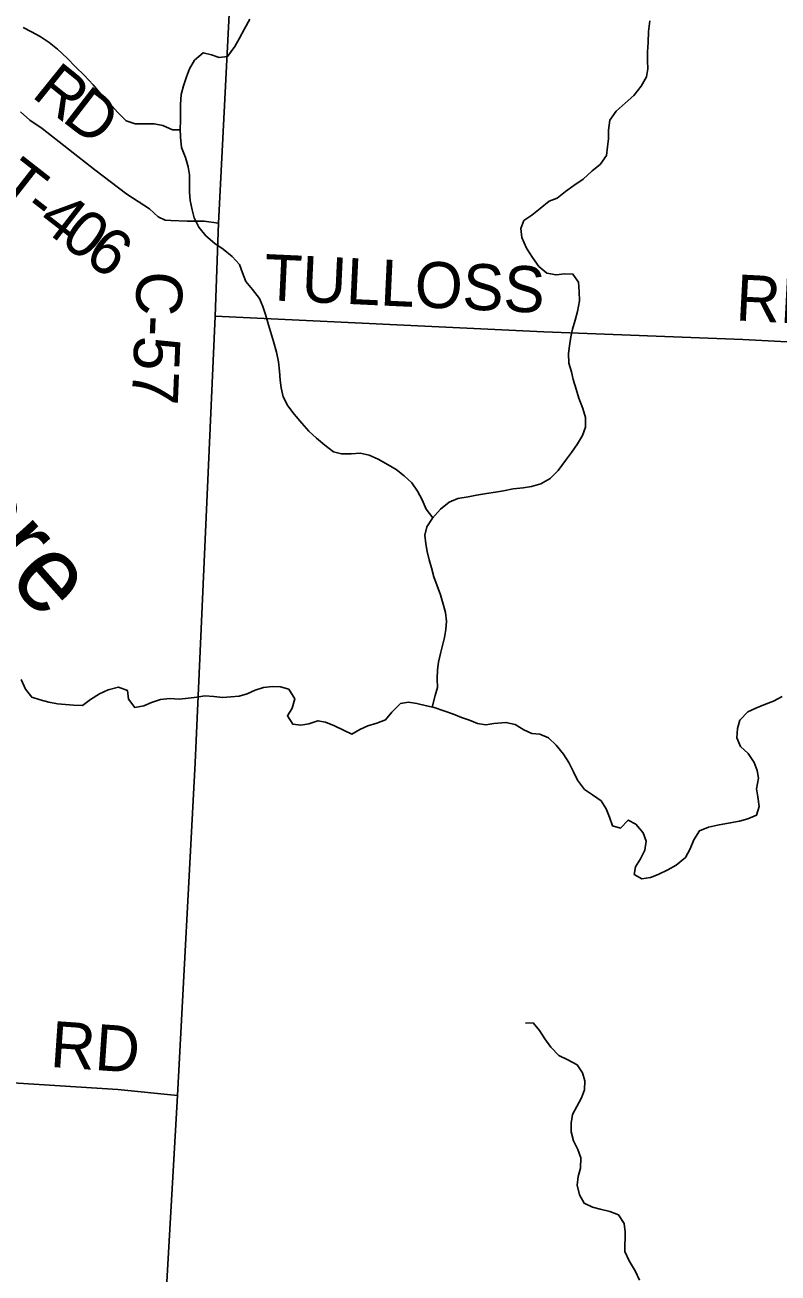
# Model space of a CAD drawing. Extents: x 1759416 to 2214760, y 252598 to 1116833.
# Drawn here: x 1974666 to 1979569, y 831751 to 839880 of the extents above; entities that cross this region are included whole.
import ezdxf

# ---------------------------------------------------------------- set-up
doc = ezdxf.new("R2010")
doc.units = 0
for name, color, linetype in [('GM_X_County_Road', 7, 'Continuous'), ('GM_X_County_Road_Text', 7, 'Continuous'), ('GM_X_Minor_River', 7, 'Continuous'), ('GM_X_Minor_River_Text', 7, 'Continuous'), ('GM_X_Township', 7, 'Continuous'), ('GM_X_Township_Road', 7, 'Continuous'), ('GM_X_Township_Road_Text', 7, 'Continuous')]:
    doc.layers.add(name, color=color, linetype=linetype)

msp = doc.modelspace()

# ---------------------------------------------------------------- linework, layer by layer
at = {"layer": 'GM_X_County_Road'}
msp.add_lwpolyline([(1976571, 852190.4), (1976523.6, 851253), (1976497.3, 850224.6), (1976343.1, 847814), (1976306.4, 847068.2), (1976296.6, 846639.8), (1976294.1, 846380.8), (1976286.9, 846288.2), (1976271.5, 846254.3), (1976182.1, 846147.4), (1976235.5, 846024), (1976246.8, 845966.5), (1976249.9, 845910.9), (1976254, 845465.8), (1976241.6, 845023.6), (1976221, 844570), (1976146.7, 842930.4), (1975925.7, 838589.6), (1975905.3, 837983.9), (1975773.5, 835073.9), (1975658.2, 832908.1), (1975408.6, 828548.3), (1975256.3, 825815.5)], dxfattribs=at)
at = {"layer": 'GM_X_Minor_River'}
for points in [[(1975676.7, 839197.8), (1975626.5, 839197.5), (1975564.2, 839225), (1975506.1, 839236.4), (1975384.1, 839235.2), (1975323.9, 839256.6), (1975267.4, 839312.2), (1975216.8, 839369.8), (1975164.2, 839425.4), (1975109.5, 839491), (1975052.9, 839550.6), (1974994.3, 839606.2), (1974939.7, 839663.8), (1974877.1, 839723.3), (1974822.6, 839764.9), (1974764.2, 839804.4), (1974707.9, 839835.9), (1974653.6, 839863.4)], [(1977321.3, 836670.5), (1977278.5, 836725.7), (1977251.8, 836787.6), (1977221.2, 836843.5), (1977184.6, 836897.2), (1977134.2, 836942.8), (1977081.7, 836984.4), (1977031.4, 837016), (1976965.1, 837051.4), (1976906.8, 837078.9), (1976848.7, 837090.3), (1976790.8, 837085.7), (1976726.8, 837087.1), (1976674.6, 837100.6), (1976618.2, 837142.1), (1976563.7, 837189.7), (1976513.3, 837235.3), (1976468.7, 837287), (1976418.1, 837344.6), (1976377.5, 837398.3), (1976346.9, 837458.2), (1976334.3, 837516.2), (1976327.8, 837566.3), (1976323.1, 837624.4), (1976316.5, 837686.5), (1976303.8, 837748.5), (1976285.1, 837818.5), (1976251.9, 837926.5), (1976231.2, 837994.4), (1976214.6, 838046.4), (1976192.1, 838098.3), (1976147.5, 838158), (1976104.9, 838209.7), (1976082.3, 838265.7), (1976061.8, 838319.6), (1976015.2, 838371.3), (1975956.7, 838418.8), (1975902.3, 838456.3), (1975843.8, 838505.9), (1975797.2, 838563.5), (1975768.6, 838623.4), (1975754, 838675.4), (1975741.4, 838737.4), (1975736.8, 838791.6), (1975736.3, 838841.7), (1975737.6, 838903.9), (1975729, 838955.9), (1975710.4, 839015.9), (1975685.7, 839081.8), (1975679, 839149.9), (1975676.4, 839204.1), (1975677.8, 839256.2), (1975679.2, 839310.4), (1975678.7, 839362.5), (1975684, 839426.8), (1975697.4, 839483.1), (1975716.7, 839541.4), (1975738.2, 839593.8), (1975769.6, 839650.2), (1975827, 839699), (1975881.1, 839685.5), (1975931.3, 839668), (1975985.2, 839674.5), (1976032.5, 839739.2), (1976061.9, 839793.7), (1976095.2, 839854.2), (1976130.6, 839916.7)], [(1977318.1, 835437.6), (1977337.5, 835513.1), (1977350.9, 835565.4), (1977350.3, 835621.5), (1977351.7, 835679.7), (1977359.1, 835729.9), (1977370.5, 835786.2), (1977397.4, 835890.7), (1977406.8, 835943), (1977410.2, 835997.1), (1977403.6, 836053.2), (1977389.1, 836107.2), (1977370.4, 836169.2), (1977349.8, 836227.1), (1977327.2, 836285.1), (1977312.5, 836345.1), (1977298, 836397.1), (1977285.4, 836451.1), (1977274.9, 836501.1), (1977270.3, 836557.2), (1977281.7, 836611.5), (1977319.1, 836668), (1977372.4, 836726.7), (1977427.9, 836771.4), (1977483.6, 836796), (1977551.5, 836806.8), (1977605.4, 836817.3), (1977671.2, 836828), (1977729.1, 836836.7), (1977781, 836845.2), (1977844.8, 836857.9), (1977908.7, 836864.6), (1977964.6, 836873.2), (1978024.4, 836891.8), (1978086, 836926.6), (1978137.4, 836979.2), (1978184.7, 837043.9), (1978224.1, 837096.4), (1978263.5, 837151), (1978296.9, 837205.5), (1978316.3, 837259.8), (1978315.7, 837324), (1978297, 837382), (1978272.3, 837449.9), (1978253.7, 837507.8), (1978235, 837569.8), (1978224.5, 837619.9), (1978207.9, 837677.8), (1978205.2, 837740), (1978210.7, 837790.2), (1978220.1, 837848.4), (1978231.5, 837898.7), (1978248.9, 837957), (1978262.3, 838013.3), (1978275.5, 838083.6), (1978274.9, 838143.8), (1978270.2, 838203.9), (1978233.7, 838257.7), (1978181.7, 838259.2), (1978123.7, 838252.5), (1978063.6, 838264), (1978011.2, 838307.5), (1977970.6, 838365.3), (1977931.9, 838427.1), (1977901.2, 838494.9), (1977894.6, 838555), (1977914, 838605.4), (1977965.6, 838642), (1978021.1, 838684.7), (1978078.6, 838731.4), (1978130.4, 838752), (1978185.9, 838794.7), (1978239.4, 838835.3), (1978301, 838876.1), (1978358.4, 838928.8), (1978409.9, 838971.4), (1978451.3, 839030), (1978458.7, 839086.3), (1978464.1, 839138.4), (1978465.5, 839194.6), (1978474.8, 839258.9), (1978514.1, 839319.5), (1978573.6, 839370.2), (1978631, 839420.9), (1978678.3, 839481.6), (1978711.7, 839542.1), (1978721.1, 839594.3), (1978718.5, 839646.5), (1978719.9, 839704.6), (1978723.2, 839766.8), (1978724.5, 839837), (1978733.7, 839907.3)], [(1978737.7, 834328.3), (1978681.8, 834317.7), (1978631.5, 834347.2), (1978641, 834397.5), (1978674.4, 834447.9), (1978701.8, 834506.4), (1978711.2, 834564.6), (1978690.6, 834618.6), (1978644, 834674.2), (1978593.7, 834701.8), (1978542.3, 834649.1), (1978490.2, 834664.7), (1978471.6, 834720.6), (1978449, 834774.5), (1978416.5, 834826.3), (1978360.1, 834865.8), (1978309.7, 834901.4), (1978263.1, 834961.1), (1978236.5, 835015), (1978205.8, 835076.8), (1978171.3, 835130.6), (1978124.7, 835188.3), (1978074.2, 835237.9), (1978017.9, 835261.4), (1977965.9, 835264.9), (1977913.7, 835288.4), (1977857.3, 835323.9), (1977797.2, 835337.3), (1977719.3, 835330.5), (1977667.4, 835322), (1977613.3, 835331.4), (1977561.1, 835353), (1977508.9, 835370.5), (1977456.7, 835392), (1977392.5, 835413.4), (1977330.3, 835434.8), (1977280.2, 835446.3), (1977218.1, 835459.7), (1977164, 835469.2), (1977110.1, 835460.6), (1977054.7, 835403.9), (1977013.3, 835353.4), (1976957.5, 835332.7), (1976897.8, 835314.1), (1976846, 835291.5), (1976794.4, 835260.9), (1976740.1, 835286.4), (1976681.8, 835315.8), (1976623.6, 835339.3), (1976573.5, 835348.8), (1976513.7, 835328.2), (1976461.9, 835319.6), (1976409.8, 835325.1), (1976375.2, 835380.9), (1976404.7, 835431.3), (1976424, 835491.7), (1976383.4, 835553.4), (1976329.2, 835568.9), (1976277.2, 835570.4), (1976219.3, 835563.8), (1976165.5, 835547.2), (1976111.8, 835522.6), (1976060, 835508), (1976006, 835503.4), (1975954.1, 835498.9), (1975896, 835506.3), (1975838, 835509.7), (1975784.1, 835501.2), (1975730.2, 835494.6), (1975670.3, 835489.9), (1975608.3, 835493.3), (1975548.4, 835486.7), (1975490.6, 835468), (1975438.9, 835445.5), (1975381, 835434.8), (1975340.4, 835488.6), (1975333.8, 835544.7), (1975275.6, 835568.1), (1975207.8, 835549.4), (1975152.1, 835522.7), (1975092.5, 835486), (1975041, 835447.4), (1974983, 835448.8), (1974928.9, 835454.3), (1974878.9, 835457.8), (1974820.8, 835469.2), (1974764.7, 835484.7), (1974710.5, 835502.2), (1974670, 835553.9), (1974641.3, 835617.8)], [(1979594.7, 835506.2), (1979539.1, 835475.6), (1979477.3, 835452.9), (1979423.6, 835430.2), (1979371.9, 835405.7), (1979320.5, 835353), (1979305.1, 835298.7), (1979301.7, 835236.5), (1979324.3, 835180.6), (1979374.8, 835135), (1979413.4, 835077.2), (1979433.9, 835025.3), (1979442.5, 834975.2), (1979429.2, 834904.9), (1979437.8, 834852.9), (1979446.5, 834788.8), (1979429.1, 834734.4), (1979371.4, 834709.8), (1979317.5, 834695.2), (1979257.7, 834682.6), (1979173.9, 834667.7), (1979116.1, 834655), (1979058.3, 834632.4), (1979021, 834571.8), (1978997.6, 834513.4), (1978966.2, 834457), (1978904.8, 834408.2), (1978851.1, 834377.6), (1978789.5, 834346.9), (1978737.7, 834328.3)], [(1978667.9, 831704.6), (1978639.2, 831766.5), (1978600.6, 831830.3), (1978571.9, 831892.1), (1978574.5, 832020.5), (1978568, 832074.6), (1978529.4, 832130.3), (1978473.2, 832151.8), (1978411, 832167.2), (1978360.9, 832180.7), (1978306.6, 832206.2), (1978276.1, 832260.1), (1978261.4, 832324.1), (1978266.8, 832380.3), (1978282.2, 832434.6), (1978285.5, 832500.8), (1978264.9, 832556.8), (1978236.3, 832612.6), (1978221.7, 832670.6), (1978223.1, 832726.8), (1978230.5, 832783), (1978257.9, 832835.4), (1978289.3, 832891.9), (1978308.7, 832944.2), (1978312.1, 833002.4), (1978295.5, 833054.4), (1978261, 833106.2), (1978200.7, 833139.6), (1978142.4, 833169.1), (1978089.8, 833222.7), (1978051.2, 833276.5), (1978016.7, 833330.2), (1977974.1, 833381.9), (1977924.2, 833379.4)]]:
    msp.add_lwpolyline(points, dxfattribs=at)
at = {"layer": 'GM_X_Township'}
for points in [[(1972570.3, 851466.9), (1976523.6, 851253), (1976497.3, 850224.6), (1976343.1, 847814), (1976306.4, 847068.2), (1976296.6, 846639.8), (1976294.1, 846380.8), (1976286.9, 846288.2), (1976271.5, 846254.3), (1976246.8, 845966.4), (1976249.9, 845910.9), (1976254, 845465.8), (1976241.6, 845023.6), (1976221, 844570), (1976146.7, 842930.4), (1975925.7, 838589.6), (1975905.3, 837983.9), (1975773.5, 835073.9), (1975658.2, 832908.1), (1975408.6, 828548.4)], [(1975408.6, 828548.4), (1975658.2, 832908.1), (1975773.5, 835073.9), (1975905.3, 837983.9), (1975925.7, 838589.6), (1976146.7, 842930.4), (1976221, 844570), (1979735.2, 844445.7), (1984805, 844225.4), (1988235.4, 844059.5), (1988850, 844029.8), (1990275.7, 843949.6)]]:
    msp.add_lwpolyline(points, dxfattribs=at)
at = {"layer": 'GM_X_Township_Road'}
for points in [[(1975925.7, 838589.6), (1975831.9, 838601.3), (1975722.3, 838601.3), (1975615.1, 838607.1), (1975578.3, 838608.8), (1975533.9, 838630.6), (1975476.1, 838681.7), (1975328.8, 838778.6), (1975120.9, 838937.2), (1974779, 839206.4), (1974697, 839260.6), (1974637, 839314.9)], [(1980934.4, 837752.3), (1980853.6, 837751.1), (1980781.9, 837755.7), (1979338.6, 837832), (1978043.1, 837881.7), (1975905.3, 837983.9)], [(1971376.8, 833513.3), (1971658.9, 833486.8), (1972341, 833409.7), (1973433.3, 833281.8), (1973453.3, 833273.8), (1973465.3, 833263.8), (1973479.1, 833249.2), (1973486, 833231.5), (1973489, 833208.9), (1973485.2, 833167.5), (1973481.2, 833129.4), (1973485.1, 833095.3), (1973499.1, 833075.2), (1973525.1, 833057.2), (1975271, 832947.6), (1975658.2, 832908.1)]]:
    msp.add_lwpolyline(points, dxfattribs=at)

# ---------------------------------------------------------------- texts
at = {"layer": 'GM_X_County_Road_Text'}
msp.add_text('C-57', height=300, rotation=267.62693, dxfattribs=at).set_placement((1975396.9, 838281.2))
at = {"layer": 'GM_X_Minor_River_Text'}
msp.add_text('Sycamore', height=500.03, rotation=311.63528, dxfattribs=at).set_placement((1972795.2, 838240.1))
at = {"layer": 'GM_X_Township_Road_Text'}
for s, rotation, p in [('R', 321.18293, (1974701.7, 839417.8)), ('D', 322.36879, (1974899, 839259.2)), ('T', 321.97204, (1974461.6, 838796.8)), ('-', 322.02431, (1974638.6, 838658.4)), ('4', 322.23255, (1974736.6, 838581.8)), ('0', 322.79263, (1974885.2, 838466.7)), ('6', 324.50386, (1975040.3, 838349.2)), ('TULLOSS', 357.34091, (1976217.9, 838088.6)), ('RD', 357.04348, (1979289.1, 837956.2)), ('RD', 356.05372, (1974825.5, 833094.2))]:
    msp.add_text(s, height=300, rotation=rotation, dxfattribs=at).set_placement(p)

doc.saveas('drawing.dxf')
